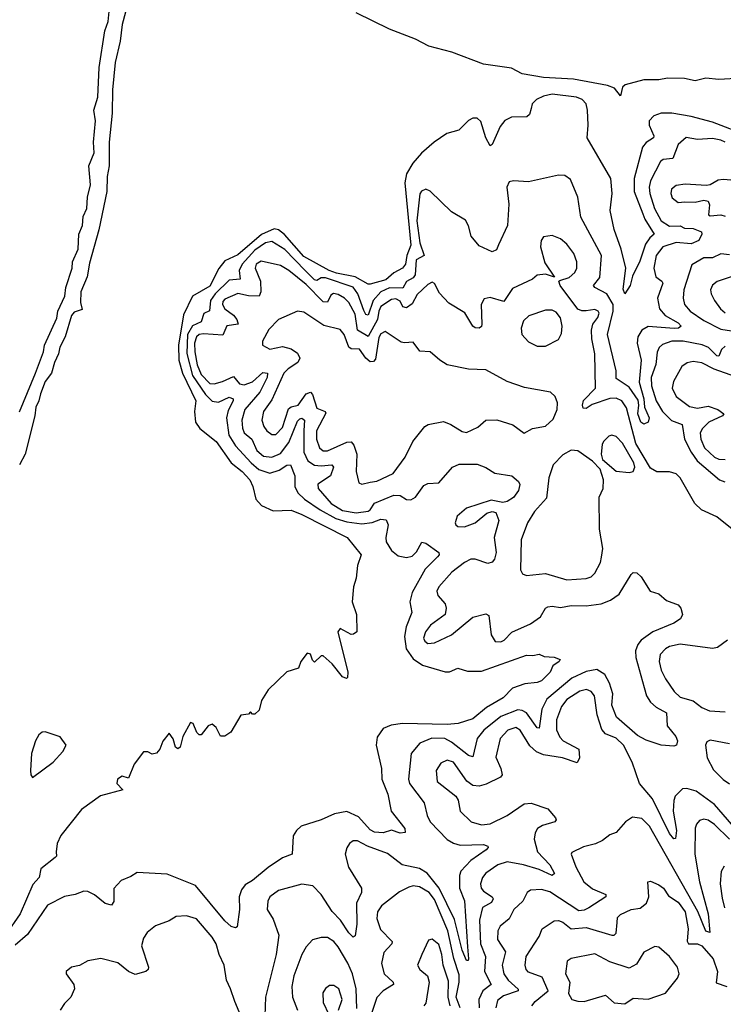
# Model space of a CAD drawing. Extents: x 1603745 to 1745082, y 385868 to 533966.
# Tile 599 of 646: x 1646866 to 1650156, y 506342 to 510948. Entities that reach past the tile are written whole.
import ezdxf

# ---------------------------------------------------------------- set-up
doc = ezdxf.new("R2010")
doc.units = 0

msp = doc.modelspace()

# ---------------------------------------------------------------- linework, layer by layer
at = {"layer": '0CON20XD'}
for points in [[(1647393.4, 511106.6), (1647344.8, 510925), (1647335, 510847.5), (1647311.5, 510748.5), (1647300, 510619.9), (1647298.4, 510511.6), (1647284.3, 510375), (1647284.6, 510265), (1647274.5, 510215), (1647272.4, 510145), (1647236, 509965), (1647191.4, 509808.6), (1647180.9, 509745), (1647151.6, 509675), (1647149.3, 509625), (1647157.6, 509592.4), (1647119.9, 509580.1), (1647107.6, 509565), (1647078.5, 509465), (1647053.5, 509416.6), (1647047.6, 509385), (1647028.2, 509345), (1647014, 509295), (1646984.3, 509255.7), (1646962.4, 509197.6), (1646955.8, 509165), (1646941.5, 509135), (1646935.9, 509095), (1646892, 508915), (1646865.2, 508865)], [(1646865, 509113.3), (1646939.4, 509295), (1646976.6, 509395), (1646981.8, 509425), (1647038.6, 509551.4), (1647044, 509585), (1647076, 509655), (1647081.5, 509695), (1647111.7, 509785), (1647112.2, 509815), (1647138.6, 509875), (1647142.9, 509945), (1647159.1, 509985), (1647162.7, 510027.3), (1647179.4, 510065), (1647182.4, 510117.6), (1647196.9, 510175), (1647189.4, 510265), (1647214.6, 510325), (1647211.5, 510375), (1647220, 510475), (1647211.8, 510525), (1647231.1, 510585), (1647237.1, 510725), (1647263.5, 510896.5), (1647279.6, 510940.4), (1647283.5, 510986.5)], [(1650215, 510672.9), (1650135, 510668.5), (1650075, 510674.9), (1650025, 510662.1), (1649975, 510673.4), (1649895, 510675.1), (1649855, 510666.3), (1649785, 510667.1), (1649697.1, 510642.9), (1649685, 510632.6), (1649675, 510591.8), (1649647.9, 510627.9), (1649615, 510640.1), (1649455, 510669.6), (1649315, 510678.1), (1649215.2, 510695.2), (1649165, 510720.9), (1649035, 510739.9), (1648885.7, 510795.7), (1648778.2, 510825), (1648716.4, 510856.4), (1648595, 510903.3), (1648439.8, 510979.8)], [(1650275, 510403.1), (1650105, 510468.5), (1650005.7, 510495), (1649915, 510511.2), (1649865, 510511.6), (1649831.2, 510498.8), (1649808.5, 510475), (1649810, 510455), (1649831.8, 510405), (1649829.5, 510395), (1649795, 510373.5), (1649777.5, 510352.5), (1649739.5, 510205), (1649739.1, 510145), (1649780.1, 510040.1), (1649788.9, 510015), (1649833.1, 509945), (1649811.8, 509928.2), (1649792.6, 509897.4), (1649765, 509818.1), (1649731.9, 509748.1), (1649720, 509705), (1649695, 509666), (1649687.8, 509687.8), (1649700, 509785), (1649677.8, 509875), (1649645, 509966.7), (1649626.8, 510055), (1649637, 510135), (1649629.8, 510205), (1649519.7, 510395), (1649524.6, 510455), (1649521.5, 510525), (1649514.4, 510555), (1649495.8, 510575), (1649468.8, 510585), (1649355, 510599.1), (1649315, 510590.9), (1649282, 510575), (1649262.9, 510555), (1649256.7, 510533.3), (1649250, 510505), (1649236.8, 510493.2), (1649165, 510491.9), (1649134, 510476), (1649111.9, 510448.1), (1649075, 510364), (1649065, 510358.8), (1649046.2, 510395), (1649021.4, 510471.4), (1649005, 510488.2), (1648985, 510487.7), (1648965, 510476.2), (1648918.7, 510431.3), (1648862.9, 510415), (1648803.6, 510375), (1648745, 510323.2), (1648703.4, 510276.6), (1648673.7, 510226.3), (1648666.9, 510185), (1648695, 509893.3), (1648676.2, 509845), (1648670.1, 509805), (1648655.8, 509785), (1648615.9, 509764.1), (1648578.3, 509731.7), (1648505, 509711.6), (1648495, 509711.6), (1648434.7, 509744.7), (1648347.9, 509762.1), (1648312.7, 509775), (1648195, 509839.7), (1648103.8, 509943.8), (1648075.4, 509965.4), (1648055, 509970.4), (1647996.4, 509943.6), (1647885, 509848), (1647825, 509819.6), (1647796.2, 509783.8), (1647755, 509701.7), (1647674, 509655), (1647632.3, 509567.7), (1647608.4, 509425), (1647609.9, 509355), (1647626.7, 509295), (1647689.8, 509165), (1647682.7, 509115), (1647687.3, 509065), (1647707.8, 509035), (1647784.8, 508974.8), (1647854.3, 508874.3), (1647906.1, 508835), (1647941.2, 508795), (1647956.4, 508765), (1647969.2, 508705), (1647996.2, 508675), (1648050.9, 508650.9), (1648135, 508652.9), (1648185, 508633.3), (1648397.5, 508525), (1648462.5, 508445), (1648445.9, 508394.1), (1648438.8, 508335), (1648426.2, 508295), (1648420, 508225), (1648440, 508165), (1648442.5, 508085), (1648427, 508073), (1648415, 508072.5), (1648365, 508100), (1648353.3, 508085), (1648400.6, 507895), (1648398.6, 507871.4), (1648393.3, 507866.7), (1648375, 507874), (1648326.2, 507935), (1648285, 507972.5), (1648275, 507972.5), (1648245, 507942.5), (1648235, 507952.5), (1648225, 507980), (1648210, 507985), (1648180, 507945), (1648170, 507915), (1648115, 507897.5), (1648027, 507813), (1647996.4, 507763.6), (1647985, 507717.5), (1647965, 507700), (1647955, 507700), (1647945, 507710), (1647935, 507700), (1647900, 507695), (1647852.5, 507615), (1647825, 507596.7), (1647805, 507596.7), (1647785, 507636.7), (1647765, 507652.5), (1647747.5, 507645), (1647715, 507603.3), (1647705, 507602.5), (1647694.1, 507614.1), (1647676.1, 507656.1), (1647665, 507660), (1647628, 507595), (1647615.8, 507545), (1647605, 507536.7), (1647593.8, 507545), (1647583.6, 507583.6), (1647565, 507610), (1647535, 507572.5), (1647521.2, 507535), (1647505, 507517.5), (1647485, 507512.5), (1647465, 507522.5), (1647445, 507522.5), (1647401.2, 507465), (1647375, 507400), (1647345, 507410), (1647322.5, 507395), (1647320, 507375), (1647347.5, 507345), (1647242.8, 507317.2), (1647155, 507254), (1647058.3, 507131.7), (1647041.1, 507095), (1647035.7, 507055), (1647037.5, 507035), (1647032, 507028), (1646964.6, 506975), (1646956.1, 506935), (1646927.7, 506902.3), (1646867.5, 506765), (1646800.7, 506669.3)], [(1650165, 510374.7), (1650145, 510385.2), (1650105, 510393.1), (1650035, 510387.8), (1649982.4, 510397.6), (1649945, 510364.3), (1649920.6, 510299.4), (1649875.4, 510294.6), (1649862.5, 510285), (1649815.9, 510195), (1649808.6, 510165), (1649811.6, 510135), (1649833.7, 510065), (1649865, 510006.6), (1649905, 509981.7), (1649955, 509983.8), (1649975, 509972.7), (1650015, 509971.6), (1650053.9, 509955), (1650056.2, 509945), (1650041.8, 509915), (1650005, 509900), (1649935, 509905.3), (1649873.4, 509885), (1649841.9, 509845), (1649830.4, 509785), (1649840.9, 509745), (1649868.1, 509725), (1649872.9, 509715), (1649848.9, 509645), (1649857.6, 509595), (1649884.2, 509564.2), (1649945, 509530), (1649958.5, 509515), (1649946, 509505), (1649926.1, 509503.9), (1649805, 509512.2), (1649775, 509496), (1649756.5, 509465), (1649753, 509435), (1649772.5, 509355), (1649762.9, 509252.9), (1649784.8, 509175), (1649787.9, 509135), (1649808.6, 509085), (1649805, 509065.6), (1649785, 509055.6), (1649770.4, 509065), (1649756.7, 509105), (1649761.2, 509145), (1649757.5, 509167.5), (1649715, 509228.9), (1649655, 509270), (1649654.7, 509305), (1649613.8, 509475), (1649640.6, 509585), (1649640.9, 509615), (1649611.7, 509665), (1649555.5, 509695), (1649548.5, 509705), (1649577.9, 509742.1), (1649585.8, 509845), (1649490, 510025), (1649475, 510117.5), (1649441.2, 510201.2), (1649415, 510218.8), (1649385, 510221.2), (1649245, 510190), (1649175, 510194.2), (1649155, 510190), (1649144.1, 510165), (1649152.9, 510085), (1649147.1, 509985), (1649104.6, 509895.4), (1649095, 509872), (1649075, 509861.4), (1649015, 509890), (1648976.7, 509935), (1648964.4, 509984.4), (1648949.7, 510009.7), (1648885, 510049.2), (1648785, 510145.6), (1648765, 510155.6), (1648745, 510146.5), (1648737.3, 510132.7), (1648722.7, 510007.3), (1648737.2, 509905), (1648756.5, 509845), (1648720, 509825), (1648715.3, 509754.7), (1648705, 509739.8), (1648675, 509724), (1648657.1, 509692.9), (1648595, 509693.8), (1648554, 509675), (1648519, 509635), (1648495, 509566.2), (1648485, 509569.3), (1648475, 509587.8), (1648446.4, 509666.4), (1648425, 509696.6), (1648295, 509740.4), (1648275, 509739.9), (1648255, 509728.1), (1648245, 509731.6), (1648201, 509775), (1648105, 509873.5), (1648045, 509910.6), (1648015, 509903.9), (1647965, 509870.7), (1647905.7, 509805), (1647892.4, 509775), (1647897.1, 509735), (1647845, 509729), (1647779.1, 509665), (1647758, 509635), (1647753.8, 509586.2), (1647726.5, 509573.5), (1647714.8, 509535.2), (1647674.2, 509515.8), (1647650.6, 509475), (1647646.7, 509386.7), (1647673.4, 509283.4), (1647734.3, 509194.3), (1647765, 509164.1), (1647795, 509159.4), (1647845, 509181.8), (1647864.4, 509175), (1647864.6, 509165), (1647840.4, 509119.6), (1647833, 509085), (1647844, 509005), (1647874.5, 508954.5), (1647947.8, 508875), (1647984.5, 508844.5), (1648035, 508826.9), (1648079.4, 508840.6), (1648115, 508864.6), (1648132.5, 508865), (1648152.9, 508815), (1648151.7, 508765), (1648166.2, 508735), (1648197.4, 508705), (1648270, 508655), (1648344.6, 508614.6), (1648395, 508598.4), (1648465, 508589.8), (1648514.6, 508595.4), (1648555, 508611.6), (1648578.9, 508608.9), (1648588.8, 508585), (1648577.8, 508525), (1648579.7, 508505), (1648605, 508464.5), (1648635, 508440.4), (1648675, 508432.1), (1648701.3, 508438.7), (1648721.1, 508458.9), (1648746.1, 508503.9), (1648765, 508499.2), (1648825.8, 508455), (1648827.1, 508445), (1648819.4, 508435), (1648762, 508378), (1648701.2, 508268.8), (1648689.7, 508225), (1648698.8, 508175), (1648672.4, 508107.6), (1648665, 508062.5), (1648672.8, 508005), (1648705, 507958.6), (1648749.2, 507929.2), (1648855, 507897.5), (1648875, 507897.7), (1648915, 507914.3), (1648960, 507900), (1649025, 507899.7), (1649235, 507975.7), (1649265, 507973.3), (1649295, 507980), (1649318.3, 507968.3), (1649365, 507965.7), (1649392.5, 507955), (1649388.8, 507945), (1649358.8, 507925), (1649345.7, 507895), (1649305.8, 507855), (1649285, 507846.7), (1649228.2, 507841.8), (1649169.5, 507820.5), (1649126.7, 507775), (1649049, 507731), (1648985, 507678.2), (1648916.7, 507655), (1648865, 507650.6), (1648655, 507656), (1648602.2, 507647.8), (1648565, 507632.1), (1648537.7, 507592.3), (1648531.9, 507555), (1648557.3, 507445), (1648559.6, 507395), (1648587.5, 507325), (1648603.3, 507245), (1648666.9, 507165), (1648668.8, 507145), (1648645, 507142.2), (1648605, 507156), (1648565.7, 507144.3), (1648525, 507147.8), (1648505, 507158.5), (1648449.7, 507219.7), (1648395, 507243.3), (1648337.7, 507232.3), (1648275, 507204.3), (1648182.5, 507175), (1648160, 507155), (1648145, 507130), (1648140, 507045), (1648095, 507026.9), (1648027.4, 506982.6), (1647955, 506921.1), (1647919.8, 506900.2), (1647902.4, 506877.6), (1647891.4, 506845), (1647892.9, 506785), (1647882.5, 506705), (1647875, 506700), (1647855, 506705.7), (1647825, 506731.8), (1647687.7, 506897.7), (1647555, 506951.1), (1647415, 506959.2), (1647385, 506939.2), (1647339.6, 506920.4), (1647305.6, 506884.4), (1647306.5, 506823.5), (1647295, 506806), (1647265, 506813.1), (1647214.7, 506854.7), (1647185, 506869.1), (1647165, 506870.9), (1647124.6, 506855.4), (1647075, 506846.7), (1646995, 506805.6), (1646902.1, 506667.9), (1646845, 506619.2)], [(1650265, 510190.6), (1650155, 510200.6), (1650132.5, 510197.5), (1650095, 510176.2), (1650077.3, 510172.7), (1649978.2, 510178.2), (1649935, 510172.7), (1649913.8, 510155), (1649911.2, 510135), (1649917.5, 510115), (1649945, 510092.7), (1649975.6, 510095.6), (1650025, 510094.3), (1650065, 510104.2), (1650085, 510098.8), (1650091.7, 510081.7), (1650086.2, 510035), (1650095, 510030), (1650145, 510035.9), (1650165, 510028.9)], [(1650205, 508558.6), (1650125, 508621.8), (1650054.1, 508655), (1650022.7, 508685), (1649955, 508804.7), (1649935, 508823.4), (1649905, 508833), (1649845, 508833), (1649815, 508849.6), (1649747.6, 508965), (1649703, 509133), (1649682.1, 509165), (1649655, 509176.8), (1649625, 509175.7), (1649542.3, 509147.7), (1649515, 509129.3), (1649500.8, 509130.7), (1649497.3, 509145), (1649502.8, 509167.2), (1649557.9, 509225), (1649555.2, 509385), (1649540.7, 509455), (1649539.2, 509495), (1649546.6, 509523.4), (1649569.2, 509555), (1649575.9, 509575), (1649570.6, 509585), (1649555, 509591.8), (1649515, 509585.7), (1649495, 509585.6), (1649475, 509594.4), (1649393.3, 509705), (1649387.5, 509725), (1649391.2, 509728.8), (1649435, 509741.5), (1649462.2, 509765), (1649470.8, 509785), (1649471.6, 509815), (1649457, 509855), (1649425, 509898.4), (1649395, 509922.8), (1649355, 509938.9), (1649315, 509932.5), (1649304.3, 509915.7), (1649301.1, 509885), (1649320.9, 509810.9), (1649366.7, 509743.3), (1649325, 509758), (1649285, 509753.1), (1649264, 509735), (1649169.5, 509690.5), (1649129.6, 509630.4), (1649065, 509648.4), (1649037.5, 509642.5), (1649023.1, 509615), (1649026.4, 509523.6), (1649025, 509513.3), (1649015, 509505.8), (1648995, 509507.1), (1648985, 509514.2), (1648946.7, 509576.7), (1648872.1, 509622.1), (1648828.9, 509668.9), (1648805, 509714.3), (1648795, 509720), (1648775, 509710), (1648725, 509661.8), (1648700.8, 509619.2), (1648675, 509600.9), (1648657.5, 509605), (1648645, 509631.3), (1648625, 509642.9), (1648605, 509638.8), (1648555, 509607), (1648545.1, 509585), (1648539.3, 509545), (1648495, 509466.1), (1648445.4, 509495.4), (1648435, 509570.4), (1648405, 509625.3), (1648385, 509645.8), (1648355, 509662.7), (1648332.8, 509667.2), (1648320.2, 509659.8), (1648305, 509627.1), (1648285, 509628.4), (1648205, 509709.3), (1648125, 509775.2), (1648085, 509797.9), (1647995, 509818.7), (1647972, 509805), (1647966.7, 509785), (1647992.5, 509725), (1647993.6, 509675), (1647985, 509655.5), (1647935.8, 509655.8), (1647885, 509667.4), (1647825, 509640.4), (1647815, 509630), (1647813.6, 509615), (1647824.8, 509595), (1647865.5, 509565.5), (1647881.2, 509545), (1647886.8, 509523.2), (1647834.8, 509515.2), (1647815, 509472.5), (1647725, 509478.8), (1647705, 509475.8), (1647692.1, 509465), (1647683.6, 509435), (1647684.1, 509395), (1647695, 509333.9), (1647715, 509289), (1647755, 509246), (1647775, 509244.8), (1647813.9, 509256.1), (1647865, 509279.3), (1647893.4, 509245), (1647915, 509239.3), (1647955, 509253.9), (1648002.9, 509297.1), (1648024.7, 509294.7), (1648023, 509275), (1647988.5, 509205), (1647918.4, 509125), (1647905.2, 509075), (1647907.2, 509037.2), (1647915, 509015.5), (1647951.1, 508985), (1647975, 508932), (1648005, 508906.4), (1648045, 508901.6), (1648085, 508919.1), (1648125, 508970.7), (1648165, 509070), (1648175, 509081.2), (1648185, 509084.1), (1648198.2, 509075), (1648194.2, 509025.8), (1648195.1, 508925.1), (1648213.4, 508885), (1648245, 508864.5), (1648275, 508860.3), (1648325.2, 508865.2), (1648332.9, 508855), (1648319.3, 508815), (1648259.2, 508775), (1648260.9, 508755), (1648321.6, 508685), (1648375, 508651.8), (1648439.4, 508640.6), (1648495, 508649.4), (1648505.2, 508655), (1648525, 508686.2), (1648615, 508724.3), (1648645, 508722.7), (1648675, 508703.6), (1648695, 508701.2), (1648716.2, 508715), (1648755, 508768.5), (1648775, 508777.8), (1648825, 508782.1), (1648889.2, 508855), (1648921.3, 508868.7), (1649005, 508868.9), (1649045, 508853.1), (1649087.1, 508827.1), (1649166.7, 508815), (1649198.1, 508788.1), (1649204.1, 508774.1), (1649198.6, 508745), (1649175, 508713.1), (1649145, 508694.4), (1649125, 508690), (1649070.6, 508700.6), (1648955, 508663.5), (1648911.5, 508625), (1648902.5, 508595), (1648904.6, 508584.6), (1648915, 508577.1), (1648945, 508576.2), (1648995.6, 508595), (1649050.2, 508639.8), (1649075, 508647.5), (1649092.5, 508642.5), (1649105.5, 508605.5), (1649084.2, 508525), (1649093.4, 508455), (1649086.1, 508425), (1649075, 508410.9), (1649055, 508404), (1648996.2, 508425), (1648975, 508424.1), (1648945, 508408.8), (1648885.9, 508364.1), (1648825.5, 508295), (1648816.5, 508275), (1648821.1, 508255), (1648855.8, 508215), (1648859.7, 508195), (1648855.4, 508165), (1648787.3, 508115), (1648763.8, 508085), (1648754.6, 508055), (1648760.7, 508040.7), (1648775, 508030), (1648805, 508032.5), (1648885, 508070.5), (1648985, 508152.9), (1649045, 508168.5), (1649058.8, 508161.2)], [(1650185, 509847.7), (1650145, 509852.9), (1650105.2, 509834.8), (1650065, 509834.7), (1650009.1, 509800.9), (1649970.8, 509685), (1649967.7, 509645), (1649974.7, 509615), (1650001.5, 509585), (1650065, 509540.7), (1650145, 509500.9), (1650235, 509487)], [(1650255, 509765.4), (1650127.3, 509722.7), (1650105, 509705.7), (1650096.5, 509685), (1650099.1, 509665), (1650115.4, 509635), (1650143.3, 509595), (1650165, 509576.4)], [(1648465, 508775.7), (1648505, 508784.6), (1648535, 508789.3), (1648611.9, 508825), (1648668.1, 508901.9), (1648704.2, 508975), (1648760, 509045), (1648776.2, 509053.8), (1648848, 509068), (1648882.2, 509055), (1648935, 509021.5), (1648955, 509016.9), (1649008.1, 509041.9), (1649045, 509074.4), (1649096.3, 509076.3), (1649172.3, 509052.3), (1649225, 509014.3), (1649263.6, 509036.4), (1649323.9, 509046.1), (1649360.7, 509079.3), (1649379.2, 509125), (1649380.7, 509155), (1649370.4, 509185), (1649348.6, 509205), (1649226.8, 509226.8), (1649145, 509255.8), (1649045, 509309.5), (1648965, 509313.8), (1648865, 509333.8), (1648830, 509355), (1648785, 509394.2), (1648737.1, 509397.1), (1648705, 509439.4), (1648665, 509435.7), (1648650.3, 509440.3), (1648575, 509488.8), (1648555, 509479.2), (1648545, 509461.4), (1648529.5, 509360.5), (1648520.2, 509349.8), (1648505, 509348.1), (1648485, 509364), (1648455, 509407.5), (1648415, 509408.8), (1648405, 509416.8), (1648383.1, 509475), (1648365, 509498.9), (1648288.2, 509518.2), (1648195, 509579.2), (1648165, 509584.4), (1648076.2, 509545), (1648030.9, 509499.1), (1648000.8, 509445), (1648001.2, 509425), (1648035, 509406.9), (1648095, 509419.4), (1648135, 509408.4), (1648165, 509388.4), (1648175.8, 509365), (1648166.2, 509343.8), (1648120.4, 509315), (1648101.4, 509295), (1648045, 509170.4), (1648005.9, 509115), (1647997.8, 509075), (1648006.6, 509045), (1648021.1, 509025), (1648045, 509007.7), (1648062.7, 509007.3), (1648095, 509039.6), (1648123, 509127), (1648135, 509136.6), (1648167.4, 509145), (1648205, 509197.3), (1648225.5, 509205), (1648235, 509194.4), (1648255, 509130.4), (1648294.3, 509115), (1648296.7, 509106.8), (1648254.1, 509025), (1648253.9, 508985), (1648268.2, 508945), (1648285, 508931.6), (1648305, 508930.5), (1648395, 508971.8), (1648415, 508973.2), (1648427.7, 508957.7), (1648442.5, 508915), (1648439.1, 508835), (1648450.9, 508780.9), (1648465, 508775.7)], [(1649325, 509420.8), (1649385, 509451.8), (1649399.5, 509480.5), (1649402.3, 509515), (1649395, 509552.9), (1649375, 509580.4), (1649355, 509589.6), (1649325, 509588.8), (1649246.8, 509563.2), (1649221.4, 509538.6), (1649210.4, 509505), (1649213.9, 509475), (1649245, 509441), (1649285, 509421.3), (1649325, 509420.8)], [(1650165, 509420.8), (1650147.5, 509405), (1650135, 509373.8), (1650125, 509376.1), (1650087.4, 509415), (1650057.2, 509427.2), (1649967.5, 509445), (1649915, 509444.8), (1649871, 509429), (1649856.1, 509415), (1649846.6, 509393.4), (1649841, 509335), (1649819.3, 509275), (1649820.2, 509235), (1649841.5, 509165), (1649870.9, 509115), (1649913.3, 509073.3), (1649964.1, 509054.1), (1649974.8, 508985), (1650005.2, 508925), (1650033.2, 508885), (1650137.7, 508795), (1650163.2, 508786.8)], [(1650215, 509276.9), (1650113, 509313), (1650055, 509343.2), (1650015, 509348.8), (1649986.5, 509343.5), (1649962.1, 509325), (1649923.3, 509255), (1649917.2, 509225), (1649934.8, 509184.8), (1649998.6, 509138.6), (1650035, 509131.3), (1650085, 509139.8), (1650130.4, 509125), (1650159.1, 509105), (1650151.8, 509095), (1650089, 509065), (1650058.1, 509035), (1650048.3, 509015), (1650050.2, 508985), (1650068.5, 508945), (1650115, 508901.8), (1650135, 508892.7), (1650165, 508890)], [(1649715, 508829.5), (1649735, 508834.3), (1649741.6, 508855), (1649737.6, 508875), (1649685, 508966.9), (1649655, 508997.7), (1649635, 509003.8), (1649620.9, 508999.1), (1649595.2, 508974.8), (1649589, 508961), (1649584.7, 508915), (1649590.6, 508890.6), (1649655, 508836.7), (1649715, 508829.5)], [(1649425, 508328.1), (1649515, 508334.1), (1649538.2, 508341.8), (1649555, 508358.6), (1649581, 508409), (1649586.8, 508433.2), (1649591.9, 508475), (1649577.5, 508565), (1649575.7, 508715), (1649594.2, 508755), (1649596.2, 508795), (1649579.4, 508845), (1649545, 508883.6), (1649475, 508930.9), (1649445, 508934.5), (1649405, 508912.1), (1649360, 508865), (1649340.5, 508805), (1649329.5, 508710.5), (1649272.5, 508647.5), (1649240.8, 508595), (1649211.3, 508515), (1649207.8, 508375), (1649216.4, 508356.4), (1649235, 508348.5), (1649325, 508358), (1649425, 508328.1)], [(1649058.8, 508161.2), (1649070, 508070), (1649089.2, 508039.2), (1649115, 508037.1), (1649130.8, 508045), (1649167.3, 508082.7), (1649255, 508122.5), (1649300.6, 508155), (1649324.4, 508195), (1649335, 508201.9), (1649355, 508204.4), (1649395, 508197.5), (1649445, 508207.8), (1649515, 508206.8), (1649585, 508215.8), (1649627.9, 508232.1), (1649669.2, 508260.7), (1649725, 508352), (1649735, 508362), (1649751.2, 508361.2), (1649771.4, 508341.4), (1649814.3, 508275), (1649855, 508262.9), (1649890.3, 508230.3), (1649945, 508210), (1649957.5, 508195), (1649965.8, 508165), (1649956.2, 508145), (1649924, 508125), (1649826.1, 508083.9), (1649772.5, 508045), (1649755.8, 508025), (1649745.8, 507995), (1649746.2, 507965), (1649786.2, 507823.8), (1649797.5, 507785), (1649815.5, 507755), (1649841.8, 507731.8), (1649890, 507705), (1649893.8, 507645), (1649934.4, 507595), (1649942.5, 507575), (1649936.7, 507555), (1649925, 507550), (1649865, 507553.8), (1649795, 507577.1), (1649755, 507599.5), (1649656.8, 507685), (1649635, 507740.8), (1649639.4, 507795), (1649624.1, 507845), (1649601.7, 507885), (1649565, 507908.3), (1649515, 507898.6), (1649447.7, 507867.7), (1649330.9, 507769.1), (1649306.6, 507723.4), (1649295, 507634.2), (1649285, 507634.6), (1649235, 507704.8), (1649215, 507717.1), (1649195, 507719), (1649115, 507688.2), (1649036.1, 507623.9), (1649004.4, 507585), (1648985, 507499.1), (1648965, 507505.2), (1648885, 507568.5), (1648854.3, 507585), (1648793.2, 507586.8), (1648736.5, 507563.5), (1648696.9, 507515), (1648684.1, 507395), (1648688.2, 507375), (1648757.7, 507285), (1648770.9, 507225), (1648784.7, 507195), (1648865, 507113.5), (1648895, 507095.3), (1648925, 507086.3), (1649035, 507089.5), (1649055, 507082.5), (1649056.9, 507075), (1649046.9, 507065), (1648975, 507014.7), (1648928.6, 506965), (1648921.6, 506945), (1648922.5, 506885), (1648946.4, 506826.4), (1648960.2, 506610.2), (1648963.8, 506555), (1648962.5, 506547.5), (1648955, 506546.2), (1648935, 506596), (1648898.4, 506738.4), (1648827.1, 506885), (1648771.2, 506955), (1648735, 506977.2), (1648654.6, 506994.6), (1648585, 507047.9), (1648492.4, 507082.4), (1648445, 507106.9), (1648425, 507106.4), (1648407.8, 507095), (1648395, 507074), (1648388.2, 507045), (1648404, 506984), (1648464.6, 506885), (1648463.6, 506865), (1648440.9, 506815), (1648442.8, 506717.2), (1648435, 506662.5), (1648425, 506656.2), (1648405, 506675.8), (1648366, 506736), (1648326.3, 506776.3), (1648276.1, 506856.1), (1648236.2, 506896.2), (1648185, 506904.7), (1648075.8, 506875), (1648035, 506845.5), (1648026, 506825), (1648023.1, 506785), (1648050.4, 506740.4), (1648078.2, 506665), (1648064.7, 506575), (1648014.7, 506375), (1648010.5, 506245)], [(1650175, 508045.5), (1650129.5, 508010.5), (1650105, 508006.8), (1649955, 508027.5), (1649905, 508015.8), (1649885.5, 508005), (1649861.4, 507978.6), (1649856.5, 507945), (1649864.7, 507905), (1649885, 507864.5), (1649925.9, 507805.9), (1649955, 507779.4), (1650015, 507761.6), (1650055, 507730.6), (1650091.9, 507715), (1650165, 507710.7)], [(1650245, 507124.7), (1650115, 507276), (1650028.4, 507338.4), (1649985, 507351.4), (1649965, 507350.7), (1649931.4, 507315), (1649924.3, 507295), (1649922, 507245), (1649937.4, 507155), (1649933, 507117), (1649925, 507116), (1649905, 507141.1), (1649825, 507302.5), (1649764.4, 507375), (1649729.2, 507475), (1649689.5, 507555), (1649655, 507586.9), (1649605, 507607.7), (1649587.6, 507627.6), (1649566.3, 507696.3), (1649552.9, 507785), (1649538.6, 507805), (1649516.7, 507815), (1649485, 507807.1), (1649425, 507767.8), (1649398.8, 507735), (1649376.7, 507673.3), (1649376.3, 507626.3), (1649391.5, 507591.5), (1649407.2, 507575), (1649479.6, 507535), (1649482.9, 507495), (1649472.1, 507472.1), (1649404.3, 507494.3), (1649315, 507509.3), (1649283, 507523), (1649250.8, 507550.8), (1649206.4, 507625), (1649185, 507636.2), (1649147.9, 507625), (1649111.9, 507585), (1649092, 507498), (1649116.1, 507445), (1649121.2, 507415), (1649113.5, 507405), (1649047.5, 507372.5), (1649015, 507362.2), (1648984, 507365), (1648956.6, 507386.6), (1648893.5, 507475), (1648865, 507483.4), (1648835, 507470.4), (1648813.9, 507435), (1648817.5, 507385), (1648905.4, 507315.4), (1648916.2, 507296.2), (1648925.7, 507245), (1648977.5, 507195), (1649025, 507181.1), (1649065, 507187), (1649144.8, 507225.2), (1649225, 507279.6), (1649257.7, 507282.3), (1649335, 507256.2), (1649371.1, 507215), (1649374.4, 507205), (1649368, 507195), (1649311.1, 507178.9), (1649287.1, 507165), (1649275.7, 507144.3), (1649271.1, 507115), (1649286.5, 507055), (1649345.3, 506995), (1649366, 506954), (1649355, 506944.7), (1649295, 506972), (1649221.4, 506995), (1649145, 507007.8), (1649101.5, 506995), (1649045, 506955.4), (1649029.3, 506935), (1649020.7, 506905), (1649024.1, 506885), (1649035, 506871.2), (1649075, 506845.3), (1649080, 506835), (1649071.6, 506818.4), (1649029.6, 506795), (1649015.6, 506735), (1649020.6, 506625), (1649043.5, 506565), (1649039.3, 506495), (1649070.7, 506435), (1649031.7, 506405), (1649012, 506365), (1649014.2, 506325)], [(1646925, 507402.5), (1647022.5, 507475), (1647066.7, 507525), (1647083.3, 507555), (1647055, 507593.3), (1646985, 507616.2), (1646970, 507615), (1646955, 507602.5), (1646938.8, 507575), (1646921.4, 507515), (1646916.1, 507436.1), (1646917.5, 507415), (1646925, 507402.5)], [(1650185, 507561.2), (1650095, 507576.9), (1650079.5, 507570.5), (1650072.2, 507555), (1650080.9, 507495), (1650109.4, 507439.4), (1650155, 507394.3), (1650185, 507373.6)], [(1650185, 507114.8), (1650115, 507182.4), (1650085, 507203.2), (1650065, 507207.7), (1650045, 507202.2), (1650030.5, 507185), (1650024.7, 507165.3), (1650022.8, 507045), (1650044.8, 506915.2), (1650085.8, 506765), (1650092.5, 506677.5), (1650075, 506684.6), (1650036.4, 506776.4), (1649811.3, 507175), (1649775, 507210.5), (1649732.1, 507217.9), (1649698, 507195), (1649655, 507146), (1649625, 507134.3), (1649591.7, 507108.3), (1649557.7, 507092.3), (1649501.7, 507078.2), (1649447.1, 507052.9), (1649444.4, 507045), (1649466.2, 506985), (1649503.6, 506915), (1649545, 506882.6), (1649606.9, 506855), (1649606.7, 506845), (1649527.1, 506792.9), (1649505, 506781.8), (1649479.7, 506779.7), (1649345, 506867.4), (1649305, 506879.3), (1649255, 506876.5), (1649238.9, 506865), (1649219.1, 506825), (1649176.1, 506785), (1649155, 506741.2), (1649113.1, 506706.9), (1649101.9, 506685), (1649100.3, 506645), (1649137, 506587), (1649122, 506525), (1649128.9, 506485), (1649149.2, 506455), (1649197.1, 506412.9), (1649196.7, 506405), (1649128.5, 506381.5), (1649100.7, 506359.3), (1649092, 506325)], [(1650162.5, 506792.5), (1650151.7, 506838.3), (1650143.3, 506905), (1650147.3, 506965), (1650160.9, 506989.1)], [(1649261.1, 506335), (1649275.4, 506355), (1649337.1, 506405), (1649309.2, 506469.2), (1649245, 506491.8), (1649233.9, 506505), (1649229.3, 506525), (1649234.7, 506565), (1649295, 506658.6), (1649309.5, 506695), (1649365, 506732.9), (1649385, 506733.9), (1649405, 506726.5), (1649445, 506694.3), (1649515, 506701.1), (1649635, 506665.4), (1649645, 506665.6), (1649654.6, 506675.4), (1649658.9, 506725), (1649661.9, 506748.1), (1649675, 506762.7), (1649725, 506785.9), (1649767.8, 506792.2), (1649796.2, 506815), (1649807.8, 506845), (1649803.3, 506915), (1649815, 506918.8), (1649855, 506901.4), (1649875.6, 506885), (1649899.5, 506849.5), (1649945, 506819.7), (1649977.4, 506775), (1649992.3, 506695), (1649987.5, 506637.5), (1649992.9, 506625), (1650035, 506624.8), (1650055, 506615.2), (1650107.9, 506555), (1650128.1, 506495), (1650123, 506443), (1650171.9, 506425)], [(1648924.8, 506324.8), (1648906.2, 506375), (1648921.1, 506445), (1648920.2, 506480.2), (1648896.2, 506556.2), (1648867.2, 506685), (1648805, 506831.8), (1648781.2, 506865), (1648735, 506890.9), (1648705, 506896), (1648685, 506890), (1648642.2, 506867.8), (1648557.2, 506802.8), (1648538.1, 506775), (1648535, 506743.3), (1648552.3, 506692.3), (1648607.5, 506635), (1648605.2, 506624.8), (1648568.2, 506585), (1648557.7, 506532.3), (1648569.7, 506485), (1648611.4, 506445), (1648614.2, 506435), (1648565, 506405.3), (1648535, 506374.5), (1648503.3, 506275)], [(1647967.8, 506125), (1647871.4, 506355), (1647851.9, 506415), (1647832.3, 506455), (1647822.4, 506525), (1647799.2, 506575), (1647784.7, 506625), (1647765.5, 506655.5), (1647692.1, 506742.1), (1647645, 506755.4), (1647597.8, 506752.2), (1647565, 506732.5), (1647501.3, 506708.7), (1647462.4, 506677.6), (1647445, 506650.8), (1647434.7, 506615), (1647467.3, 506515), (1647465.8, 506504.2), (1647455.3, 506494.7), (1647405, 506481.5), (1647375, 506496.2), (1647325, 506535.4), (1647245, 506556.7), (1647184.5, 506545.5), (1647145, 506524.2), (1647107.5, 506515), (1647082.5, 506495), (1647082.5, 506485), (1647118.6, 506435), (1647121.5, 506415), (1647104.6, 506375), (1647074.6, 506345), (1647055.4, 506315)], [(1648442.2, 506322.2), (1648438.9, 506415), (1648421.6, 506485), (1648400.4, 506535), (1648355, 506611.2), (1648335, 506635.3), (1648305, 506653.9), (1648275.3, 506654.7), (1648235, 506643.3), (1648205, 506611.1), (1648185.3, 506575), (1648147.2, 506475), (1648138.8, 506425), (1648140.6, 506375), (1648165.4, 506315)], [(1648878.9, 506335), (1648869.3, 506375), (1648870.8, 506450.8), (1648845.3, 506525), (1648839.4, 506575), (1648825, 506621.4), (1648795, 506647.1), (1648777.9, 506642.1), (1648745.4, 506574.6), (1648725.8, 506525), (1648737.5, 506505), (1648772.5, 506475), (1648781.1, 506445), (1648765, 506347.5), (1648755, 506334.5)], [(1649695, 506344.7), (1649735, 506371.3), (1649805, 506365.3), (1649885, 506394.6), (1649941.1, 506465), (1649948.9, 506485), (1649941.1, 506515), (1649905, 506565.7), (1649855, 506608.8), (1649835, 506612), (1649785, 506585.6), (1649750.5, 506529.5), (1649715, 506510.5), (1649625, 506541.1), (1649555, 506577.9), (1649443.8, 506556.2), (1649425.5, 506544.5), (1649418.2, 506485), (1649438.8, 506445), (1649432.3, 506392.3), (1649448.1, 506365), (1649475, 506355.9), (1649505, 506354.8), (1649605, 506384.7), (1649645, 506348.8), (1649695, 506344.7)], [(1648356.2, 506315), (1648373.3, 506365), (1648358.2, 506415), (1648335, 506430.6), (1648315, 506429.4), (1648295, 506415.6), (1648283.8, 506395), (1648285, 506350), (1648310.8, 506295)]]:
    msp.add_lwpolyline(points, dxfattribs=at)

doc.saveas('drawing.dxf')
